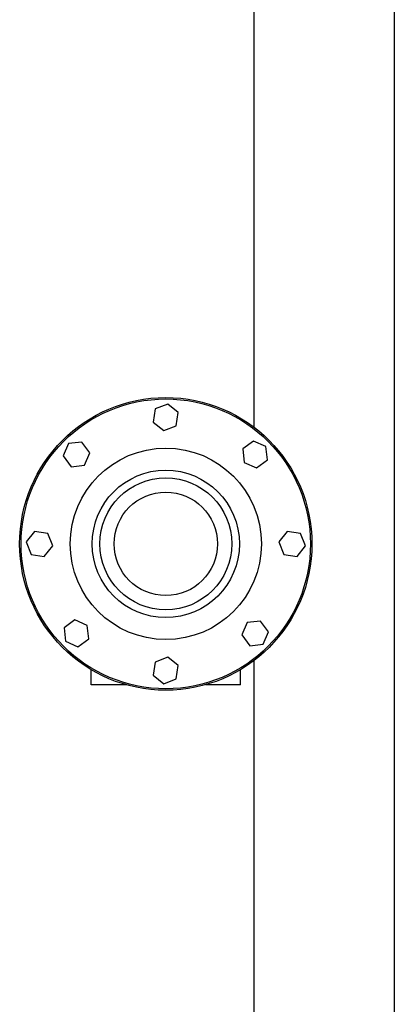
# Model space of a CAD drawing. Header units: inches. Extents: x 24 to 1128, y -69 to 748.
# Tile 616 of 656: x 667 to 677, y 606 to 634. Entities that reach past the tile are written whole.
import ezdxf

# ---------------------------------------------------------------- set-up
doc = ezdxf.new("R2010")
doc.units = ezdxf.units.IN
doc.header["$LTSCALE"] = 32
doc.header["$MEASUREMENT"] = 0
doc.layers.add('Visible (ANSI)', color=7, linetype='Continuous', lineweight=30)

msp = doc.modelspace()

# ---------------------------------------------------------------- linework, layer by layer
at = {"layer": 'Visible (ANSI)'}
for p, q in [((673.28063, 679.66853), (673.28063, 621.98883)), ((677.28063, 557.66853), (677.28063, 679.66853)), ((670.48239, 622.50093), (670.42483, 622.12332)), ((670.83819, 622.6399), (670.48239, 622.50093)), ((671.13643, 622.40124), (670.83819, 622.6399)), ((671.07888, 622.02363), (671.13643, 622.40124)), ((670.42483, 622.12332), (670.72308, 621.88466)), ((670.72308, 621.88466), (671.07888, 622.02363)), ((668.01315, 621.51741), (667.85982, 621.16755)), ((668.39279, 621.55955), (668.01315, 621.51741)), ((668.61911, 621.25184), (668.39279, 621.55955)), ((673.27966, 621.58934), (672.97195, 621.36302)), ((672.97195, 621.36302), (673.01409, 620.98338)), ((673.62951, 621.43601), (673.27966, 621.58934)), ((673.67165, 621.05637), (673.62951, 621.43601)), ((667.85982, 621.16755), (668.08614, 620.85984)), ((668.46579, 620.90198), (668.61911, 621.25184)), ((673.36394, 620.83005), (673.67165, 621.05637)), ((668.08614, 620.85984), (668.46579, 620.90198)), ((673.01409, 620.98338), (673.36394, 620.83005)), ((667.04792, 619.02433), (666.80927, 618.72608)), ((667.42553, 618.96678), (667.04792, 619.02433)), ((667.5645, 618.61098), (667.42553, 618.96678)), ((674.23542, 619.02433), (673.99677, 618.72608)), ((674.61303, 618.96678), (674.23542, 619.02433)), ((674.752, 618.61098), (674.61303, 618.96678)), ((666.80927, 618.72608), (666.94823, 618.37028)), ((667.32585, 618.31273), (667.5645, 618.61098)), ((673.99677, 618.72608), (674.13573, 618.37028)), ((674.51335, 618.31273), (674.752, 618.61098)), ((666.94823, 618.37028), (667.32585, 618.31273)), ((674.13573, 618.37028), (674.51335, 618.31273)), ((668.19733, 616.50701), (667.88962, 616.28069)), ((668.54718, 616.35368), (668.19733, 616.50701)), ((668.58932, 615.97404), (668.54718, 616.35368)), ((673.09548, 616.43508), (672.94215, 616.08522)), ((673.47512, 616.47722), (673.09548, 616.43508)), ((673.70144, 616.16951), (673.47512, 616.47722)), ((667.88962, 616.28069), (667.93176, 615.90105)), ((672.94215, 616.08522), (673.16847, 615.77751)), ((673.54812, 615.81965), (673.70144, 616.16951)), ((667.93176, 615.90105), (668.28161, 615.74772)), ((668.28161, 615.74772), (668.58932, 615.97404)), ((673.16847, 615.77751), (673.54812, 615.81965)), ((670.83819, 615.4524), (670.48239, 615.31343)), ((671.13643, 615.21374), (670.83819, 615.4524)), ((670.48239, 615.31343), (670.42483, 614.93582)), ((671.07888, 614.83613), (671.13643, 615.21374)), ((673.28063, 615.34823), (673.28063, 557.66853)), ((668.65563, 614.66853), (668.65563, 615.09659)), ((670.42483, 614.93582), (670.72308, 614.69716)), ((672.90563, 614.66853), (672.90563, 615.09659)), ((669.65173, 614.66853), (668.65563, 614.66853)), ((670.72308, 614.69716), (671.07888, 614.83613)), ((672.90563, 614.66853), (671.90953, 614.66853))]:
    msp.add_line(p, q, dxfattribs=at)
for radius in [4.15625, 4.11458, 2.71875, 2.09375, 1.875, 1.46875]:
    msp.add_circle((670.78063, 618.66853), radius, dxfattribs=at)

doc.saveas('drawing.dxf')
